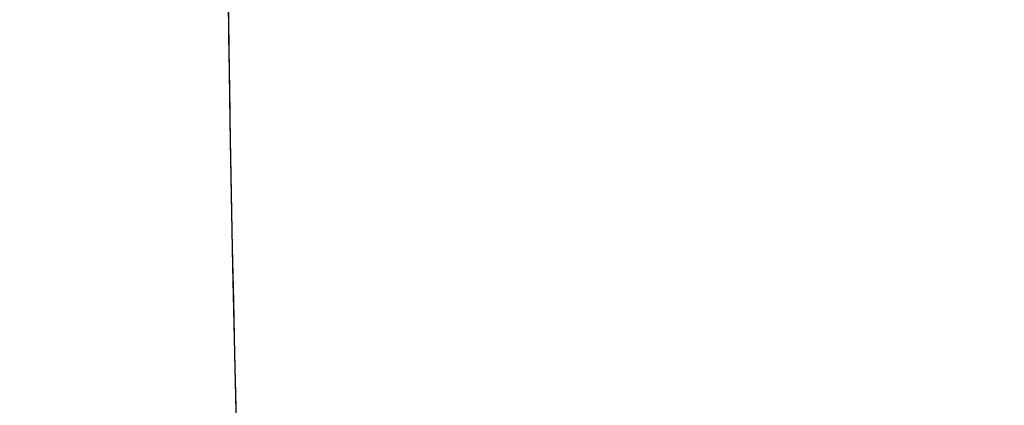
# Model space of a CAD drawing. Header units: millimetres. Extents: x -90 to 90, y -91 to 90.
# Tile 466 of 656: x -13.351 to -12.975, y -0.324 to -0.176. Entities that reach past the tile are written whole.
import ezdxf

# ---------------------------------------------------------------- set-up
doc = ezdxf.new("R2010")
doc.units = ezdxf.units.MM
doc.layers.add('Layer 01', color=7, linetype='Continuous', true_color=0x000000)

# ---------------------------------------------------------------- blocks, each defined once
blk = doc.blocks.new('PRT0036.stp')
at = {"layer": 'Layer 01', "extrusion": (0, -1, 0)}
for centre, radius, start, end in [((0, 0, -9.799999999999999), 13.27226093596, 0.7472199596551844, 180.7472199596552), ((0, 0, -7.283974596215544), 34, 0, 180), ((0, 0, -4.249999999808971), 34, 91.68538595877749, 180), ((0, 0, -0.3000000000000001), 32, 0, 180), ((0, 0, -0.3000000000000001), 22, 0, 180)]:
    blk.add_arc(centre, radius, start, end, dxfattribs=at)
at = {"layer": 'Layer 01'}
for points, knots in [([(0, 10, 33), (-2.159844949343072, 10.00000000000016, 33.00000000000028), (-4.319636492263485, 10.00000000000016, 32.78727909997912), (-8.556324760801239, 10.00000000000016, 31.94454940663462), (-10.63311672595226, 10.00000000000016, 31.31456145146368), (-14.62398981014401, 10.00000000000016, 29.66148769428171), (-16.53797224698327, 10.00000000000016, 28.63844276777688), (-20.12966313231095, 10.00000000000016, 26.23855164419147), (-21.80728276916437, 10.00000000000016, 24.86176478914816), (-24.86176478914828, 10.00000000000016, 21.80728276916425), (-26.23855164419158, 10.00000000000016, 20.12966313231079), (-28.63844276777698, 10.00000000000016, 16.53797224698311), (-29.66148769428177, 10.00000000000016, 14.62398981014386), (-31.31456145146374, 10.00000000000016, 10.6331167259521), (-31.94454940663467, 10.00000000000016, 8.556324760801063), (-32.78727909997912, 10.00000000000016, 4.319636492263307), (-33.00000000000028, 10.00000000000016, 2.159844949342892), (-33.00000000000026, 10.00000000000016, -2.159844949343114), (-32.78727909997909, 10.00000000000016, -4.319636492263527), (-31.94454940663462, 10.00000000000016, -8.556324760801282), (-31.31456145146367, 10.00000000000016, -10.63311672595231), (-29.66148769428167, 10.00000000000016, -14.62398981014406), (-28.63844276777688, 10.00000000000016, -16.53797224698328), (-26.23855164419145, 10.00000000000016, -20.12966313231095), (-24.86176478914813, 10.00000000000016, -21.80728276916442), (-21.80728276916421, 10.00000000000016, -24.86176478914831), (-20.12966313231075, 10.00000000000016, -26.23855164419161), (-16.53797224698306, 10.00000000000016, -28.638442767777), (-14.62398981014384, 10.00000000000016, -29.66148769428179), (-10.63311672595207, 10.00000000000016, -31.31456145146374), (-8.556324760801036, 10.00000000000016, -31.94454940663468), (-4.31963649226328, 10.00000000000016, -32.78727909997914), (-2.159844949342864, 10.00000000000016, -33.00000000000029), (0, 10, -33)], [-103.8389079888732, -103.8389079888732, -103.8389079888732, -103.8389079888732, -97.34897623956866, -97.34897623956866, -90.85904449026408, -90.85904449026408, -84.36911274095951, -84.36911274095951, -77.87918099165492, -77.87918099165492, -71.38924924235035, -71.38924924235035, -64.89931749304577, -64.89931749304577, -58.40938574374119, -58.40938574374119, -51.91945399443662, -51.91945399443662, -45.42952224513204, -45.42952224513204, -38.93959049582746, -38.93959049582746, -32.44965874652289, -32.44965874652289, -25.95972699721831, -25.95972699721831, -19.46979524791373, -19.46979524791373, -12.97986349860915, -12.97986349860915, -6.489931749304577, -6.489931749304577, 0, 0, 0, 0]), ([(13.2711322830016, 9.799999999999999, 0.17308460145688), (13.24856961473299, 9.799999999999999, 1.903060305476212), (12.88350035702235, 9.8, 3.627899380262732), (11.52292856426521, 9.799999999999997, 6.809431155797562), (10.52795255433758, 9.799999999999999, 8.26489264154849), (8.057374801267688, 9.8, 10.68760715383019), (6.582729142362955, 9.799999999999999, 11.65392261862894), (3.375192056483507, 9.8, 12.95200038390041), (1.64354190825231, 9.799999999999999, 13.28326034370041), (-1.816630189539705, 9.8, 13.26069719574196), (-3.543813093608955, 9.799999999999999, 12.90688281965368), (-6.734149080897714, 9.8, 11.56708569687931), (-8.196067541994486, 9.799999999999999, 10.58162143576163), (-10.634840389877, 9.8, 8.126893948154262), (-11.61075100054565, 9.799999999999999, 6.658580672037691), (-12.92971648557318, 9.8, 3.4595761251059), (-13.27226093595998, 9.799999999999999, 1.730122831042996), (-13.27226093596, 9.799999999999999)], [-41.78636551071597, -41.78636551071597, -41.78636551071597, -41.78636551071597, -36.56306982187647, -36.56306982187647, -31.33977413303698, -31.33977413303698, -26.11647844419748, -26.11647844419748, -20.89318275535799, -20.89318275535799, -15.66988706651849, -15.66988706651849, -10.44659137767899, -10.44659137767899, -5.223295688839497, -5.223295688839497, 0, 0, 0, 0]), ([(-13.71253668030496, 9.692757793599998, 1.235923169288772), (-13.55605437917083, 9.69275949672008, 2.972080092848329), (-13.06599481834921, 9.69275949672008, 4.677568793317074), (-11.48792419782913, 9.692759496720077, 7.786364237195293), (-10.40045683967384, 9.69275949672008, 9.188599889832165), (-7.782227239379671, 9.692759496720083, 11.49072711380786), (-6.252367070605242, 9.69275949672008, 12.38982552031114), (-2.967198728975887, 9.692759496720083, 13.55712366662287), (-1.213022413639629, 9.69275949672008, 13.82492123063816), (2.270794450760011, 9.692759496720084, 13.6909956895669), (3.999234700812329, 9.692759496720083, 13.28931872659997), (7.185093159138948, 9.692759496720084, 11.8732601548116), (8.641413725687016, 9.692759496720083, 10.8593664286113), (11.07517986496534, 9.692759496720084, 8.363029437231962), (12.05178691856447, 9.692759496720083, 6.881446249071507), (13.38653517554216, 9.692759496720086, 3.660675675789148), (13.74421651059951, 9.692759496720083, 1.922597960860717), (13.76694965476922, 9.692759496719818, 0.1795511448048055)], [-42.08712008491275, -42.08712008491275, -42.08712008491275, -42.08712008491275, -36.82623007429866, -36.82623007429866, -31.56534006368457, -31.56534006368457, -26.30445005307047, -26.30445005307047, -21.04356004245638, -21.04356004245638, -15.78267003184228, -15.78267003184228, -10.52178002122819, -10.52178002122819, -5.260890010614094, -5.260890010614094, 0, 0, 0, 0]), ([(13.76694965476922, 9.692759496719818, 0.1795511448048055), (13.78987793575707, 9.692759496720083, -1.578457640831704), (13.47199916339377, 9.692759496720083, -3.340284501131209), (12.2002747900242, 9.692759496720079, -6.618576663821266), (11.24688252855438, 9.692759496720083, -8.133873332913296), (8.841944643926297, 9.692759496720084, -10.69917178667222), (7.391256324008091, 9.692759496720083, -11.74825910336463), (4.20175925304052, 9.692759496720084, -13.22866135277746), (2.464087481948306, 9.692759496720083, -13.65944855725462), (-1.047573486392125, 9.692759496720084, -13.84033423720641), (-2.820310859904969, 9.692759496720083, -13.59036823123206), (-6.145034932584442, 9.692759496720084, -12.44551355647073), (-7.69583644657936, 9.692759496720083, -11.55103300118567), (-10.35162388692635, 9.692759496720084, -9.246412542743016), (-11.45566308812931, 9.692759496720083, -7.837094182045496), (-13.05749281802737, 9.692759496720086, -4.706818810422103), (-13.55471233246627, 9.692759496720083, -2.986977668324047), (-13.7125352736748, 9.692756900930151, -1.235918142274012)], [-42.45272344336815, -42.45272344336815, -42.45272344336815, -42.45272344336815, -37.14613301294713, -37.14613301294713, -31.83954258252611, -31.83954258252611, -26.53295215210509, -26.53295215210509, -21.22636172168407, -21.22636172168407, -15.91977129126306, -15.91977129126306, -10.61318086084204, -10.61318086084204, -5.306590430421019, -5.306590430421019, 0, 0, 0, 0]), ([(14.1741475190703, 9.390205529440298, 0.1848618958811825), (14.150997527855, 9.390205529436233, 1.959870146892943), (13.79056606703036, 9.390205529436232, 3.729894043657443), (12.44495686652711, 9.390205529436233, 7.015331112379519), (11.46022288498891, 9.390205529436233, 8.529660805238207), (9.003000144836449, 9.390205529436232, 11.09224100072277), (7.531321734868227, 9.390205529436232, 12.13964640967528), (4.305237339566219, 9.390205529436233, 13.62192179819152), (2.551895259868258, 9.390205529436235, 14.05630294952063), (-0.9930523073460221, 9.390205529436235, 14.25151462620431), (-2.783488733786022, 9.390205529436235, 14.01228077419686), (-6.152823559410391, 9.390205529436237, 12.89319914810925), (-7.73061081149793, 9.390205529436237, 12.01372042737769), (-10.45435276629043, 9.390205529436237, 9.73644340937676), (-11.59940922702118, 9.390205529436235, 8.3393961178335), (-13.29763032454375, 9.390205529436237, 5.221575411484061), (-13.85023491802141, 9.390205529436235, 3.501830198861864), (-14.0681448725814, 9.390205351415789, 1.74009654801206)], [-42.85333649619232, -42.85333649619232, -42.85333649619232, -42.85333649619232, -37.49666943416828, -37.49666943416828, -32.14000237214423, -32.14000237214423, -26.78333531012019, -26.78333531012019, -21.42666824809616, -21.42666824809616, -16.07000118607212, -16.07000118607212, -10.71333412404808, -10.71333412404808, -5.35666706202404, -5.35666706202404, 0, 0, 0, 0]), ([(-34, 8.267949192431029), (-34.00000000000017, 8.26794919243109, 2.225294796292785), (-33.78083301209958, 8.26794919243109, 4.450534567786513), (-32.91256605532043, 8.26794919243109, 8.815607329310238), (-32.26348755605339, 8.26794919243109, 10.95533238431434), (-30.56032065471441, 8.26794919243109, 15.06714101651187), (-29.50627436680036, 8.26794919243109, 17.03912292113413), (-27.03365926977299, 8.26794919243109, 20.73965292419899), (-25.6151516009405, 8.26794919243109, 22.46810951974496), (-22.46810951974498, 8.267949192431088, 25.61515160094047), (-20.73965292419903, 8.267949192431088, 27.03365926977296), (-17.03912292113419, 8.267949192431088, 29.50627436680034), (-15.06714101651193, 8.267949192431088, 30.56032065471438), (-10.9553323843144, 8.267949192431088, 32.26348755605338), (-8.815607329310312, 8.267949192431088, 32.91256605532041), (-4.450534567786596, 8.267949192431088, 33.78083301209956), (-2.22529479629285, 8.267949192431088, 34.00000000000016), (0, 8.26794919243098, 34)], [-53.49277078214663, -53.49277078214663, -53.49277078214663, -53.49277078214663, -46.8061744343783, -46.8061744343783, -40.11957808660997, -40.11957808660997, -33.43298173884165, -33.43298173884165, -26.74638539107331, -26.74638539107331, -20.05978904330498, -20.05978904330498, -13.37319269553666, -13.37319269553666, -6.686596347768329, -6.686596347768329, 0, 0, 0, 0]), ([(-13.59761693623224, 7.31700921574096), (-13.59761693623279, 7.317009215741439, 1.772384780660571), (-13.24673557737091, 7.31700921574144, 3.544083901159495), (-11.89566017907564, 7.31700921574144, 6.821275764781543), (-10.8959888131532, 7.31700921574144, 8.325500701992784), (-8.397810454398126, 7.31700921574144, 10.84035579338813), (-6.900269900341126, 7.317009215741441, 11.85001305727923), (-3.632139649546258, 7.31700921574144, 13.22286261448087), (-1.862814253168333, 7.31700921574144, 13.58552381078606), (1.681876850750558, 7.317009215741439, 13.60910814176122), (3.455871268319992, 7.317009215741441, 13.27002215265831), (6.741979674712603, 7.317009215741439, 11.94078072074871), (8.252822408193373, 7.317009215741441, 10.95113950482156), (10.78424290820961, 7.317009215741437, 8.46974846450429), (11.80384137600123, 7.31700921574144, 6.9789585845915), (13.19840432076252, 7.317009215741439, 3.720034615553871), (13.57282930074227, 7.31700921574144, 1.953161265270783), (13.59641310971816, 7.317009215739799, 0.180933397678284)], [-42.80704129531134, -42.80704129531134, -42.80704129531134, -42.80704129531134, -37.45616113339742, -37.45616113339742, -32.1052809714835, -32.1052809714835, -26.75440080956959, -26.75440080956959, -21.40352064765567, -21.40352064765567, -16.05264048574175, -16.05264048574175, -10.70176032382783, -10.70176032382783, -5.350880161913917, -5.350880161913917, 0, 0, 0, 0]), ([(-34, 6.3), (-34.00000000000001, 6.300000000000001, 2.225294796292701), (-33.78083301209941, 6.300000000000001, 4.450534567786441), (-32.91256605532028, 6.300000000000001, 8.815607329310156), (-32.26348755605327, 6.300000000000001, 10.95533238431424), (-30.56032065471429, 6.300000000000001, 15.06714101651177), (-29.50627436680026, 6.300000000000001, 17.039122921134), (-27.0336592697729, 6.300000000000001, 20.73965292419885), (-25.61515160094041, 6.300000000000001, 22.46810951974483), (-22.4681095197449, 6.3, 25.61515160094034), (-20.73965292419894, 6.300000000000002, 27.03365926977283), (-17.03912292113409, 6.3, 29.5062743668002), (-15.06714101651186, 6.300000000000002, 30.56032065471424), (-10.95533238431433, 6.300000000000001, 32.26348755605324), (-8.815607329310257, 6.300000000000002, 32.91256605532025), (-4.450534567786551, 6.3, 33.7808330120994), (-2.225294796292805, 6.300000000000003, 34.00000000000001), (2.22529479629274, 6.300000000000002, 34.00000000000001), (4.450534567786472, 6.300000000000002, 33.78083301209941), (8.815607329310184, 6.299999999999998, 32.91256605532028), (10.95533238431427, 6.300000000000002, 32.26348755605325), (15.06714101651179, 6.3, 30.56032065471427), (17.03912292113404, 6.300000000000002, 29.50627436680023), (20.73965292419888, 6.3, 27.03365926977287), (22.46810951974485, 6.300000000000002, 25.61515160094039), (25.61515160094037, 6.3, 22.46810951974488), (27.03365926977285, 6.300000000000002, 20.73965292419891), (29.50627436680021, 6.299999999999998, 17.03912292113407), (30.56032065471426, 6.300000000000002, 15.06714101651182), (32.26348755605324, 6.3, 10.9553323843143), (32.91256605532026, 6.300000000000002, 8.815607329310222), (33.78083301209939, 6.299999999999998, 4.450534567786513), (33.99999999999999, 6.3, 2.225294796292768), (34, 6.3)], [0, 0, 0, 0, 6.686596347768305, 6.686596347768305, 13.37319269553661, 13.37319269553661, 20.05978904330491, 20.05978904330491, 26.74638539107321, 26.74638539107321, 33.43298173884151, 33.43298173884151, 40.11957808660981, 40.11957808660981, 46.80617443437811, 46.80617443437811, 53.49277078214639, 53.49277078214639, 60.1793671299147, 60.1793671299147, 66.86596347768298, 66.86596347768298, 73.55255982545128, 73.55255982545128, 80.23915617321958, 80.23915617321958, 86.92575252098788, 86.92575252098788, 93.61234886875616, 93.61234886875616, 100.2989452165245, 100.2989452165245, 106.9855415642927, 106.9855415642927, 106.9855415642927, 106.9855415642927]), ([(-33.2, 5.5), (-33.2, 5.499999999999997, 2.172934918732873), (-32.98598988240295, 5.499999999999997, 4.345816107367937), (-32.13815273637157, 5.499999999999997, 8.608181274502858), (-31.50434667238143, 5.499999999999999, 10.69755985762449), (-29.84125428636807, 5.5, 14.71262005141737), (-28.81200908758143, 5.499999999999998, 16.6382023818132), (-26.39757316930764, 5.499999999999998, 20.25166109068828), (-25.01244215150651, 5.499999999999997, 21.93944811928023), (-21.93944811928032, 5.499999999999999, 25.01244215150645), (-20.25166109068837, 5.499999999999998, 26.39757316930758), (-16.63820238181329, 5.499999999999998, 28.81200908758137), (-14.71262005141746, 5.499999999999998, 29.84125428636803), (-10.69755985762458, 5.499999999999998, 31.50434667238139), (-8.608181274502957, 5.499999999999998, 32.13815273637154), (-4.345816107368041, 5.499999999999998, 32.98598988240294), (-2.172934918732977, 5.499999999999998, 33.2), (2.172934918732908, 5.499999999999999, 33.2), (4.345816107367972, 5.499999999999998, 32.98598988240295), (8.60818127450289, 5.499999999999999, 32.13815273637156), (10.69755985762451, 5.499999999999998, 31.50434667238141), (14.71262005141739, 5.499999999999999, 29.84125428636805), (16.63820238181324, 5.499999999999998, 28.81200908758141), (20.25166109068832, 5.499999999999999, 26.39757316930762), (21.93944811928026, 5.499999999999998, 25.01244215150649), (25.01244215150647, 5.499999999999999, 21.93944811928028), (26.3975731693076, 5.499999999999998, 20.25166109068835), (28.81200908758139, 5.499999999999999, 16.63820238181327), (29.84125428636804, 5.499999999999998, 14.71262005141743), (31.50434667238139, 5.499999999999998, 10.69755985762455), (32.13815273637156, 5.499999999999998, 8.608181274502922), (32.98598988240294, 5.499999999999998, 4.345816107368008), (33.2, 5.499999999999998, 2.172934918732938), (33.2, 5.5)], [-104.4682347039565, -104.4682347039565, -104.4682347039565, -104.4682347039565, -97.93897003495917, -97.93897003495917, -91.4097053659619, -91.4097053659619, -84.88044069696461, -84.88044069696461, -78.35117602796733, -78.35117602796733, -71.82191135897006, -71.82191135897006, -65.29264668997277, -65.29264668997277, -58.76338202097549, -58.76338202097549, -52.23411735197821, -52.23411735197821, -45.70485268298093, -45.70485268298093, -39.17558801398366, -39.17558801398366, -32.64632334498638, -32.64632334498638, -26.1170586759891, -26.1170586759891, -19.58779400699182, -19.58779400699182, -13.05852933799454, -13.05852933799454, -6.529264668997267, -6.529264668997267, 0, 0, 0, 0]), ([(34, 4.7), (34, 4.700000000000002, 2.225294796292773), (33.78083301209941, 4.700000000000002, 4.45053456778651), (32.91256605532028, 4.700000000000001, 8.81560732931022), (32.26348755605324, 4.700000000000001, 10.9553323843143), (30.56032065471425, 4.700000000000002, 15.06714101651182), (29.50627436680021, 4.699999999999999, 17.03912292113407), (27.03365926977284, 4.700000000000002, 20.73965292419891), (25.61515160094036, 4.700000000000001, 22.46810951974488), (22.46810951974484, 4.700000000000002, 25.61515160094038), (20.73965292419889, 4.700000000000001, 27.03365926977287), (17.03912292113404, 4.700000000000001, 29.50627436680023), (15.06714101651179, 4.700000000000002, 30.56032065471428), (10.95533238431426, 4.7, 32.26348755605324), (8.815607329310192, 4.700000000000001, 32.91256605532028), (4.450534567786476, 4.7, 33.78083301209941), (2.225294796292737, 4.700000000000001, 34), (-2.225294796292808, 4.7, 34), (-4.450534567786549, 4.700000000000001, 33.7808330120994), (-8.81560732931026, 4.7, 32.91256605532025), (-10.95533238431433, 4.700000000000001, 32.26348755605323), (-15.06714101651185, 4.699999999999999, 30.56032065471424), (-17.0391229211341, 4.700000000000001, 29.50627436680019), (-20.73965292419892, 4.7, 27.03365926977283), (-22.46810951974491, 4.7, 25.61515160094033), (-25.61515160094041, 4.700000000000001, 22.46810951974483), (-27.03365926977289, 4.700000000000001, 20.73965292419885), (-29.50627436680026, 4.7, 17.03912292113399), (-30.56032065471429, 4.700000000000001, 15.06714101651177), (-32.26348755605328, 4.700000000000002, 10.95533238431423), (-32.91256605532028, 4.700000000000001, 8.815607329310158), (-33.78083301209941, 4.700000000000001, 4.450534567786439), (-34.00000000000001, 4.700000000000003, 2.225294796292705), (-34, 4.7)], [0, 0, 0, 0, 6.686596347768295, 6.686596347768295, 13.37319269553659, 13.37319269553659, 20.05978904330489, 20.05978904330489, 26.74638539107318, 26.74638539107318, 33.43298173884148, 33.43298173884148, 40.11957808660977, 40.11957808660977, 46.80617443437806, 46.80617443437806, 53.49277078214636, 53.49277078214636, 60.17936712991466, 60.17936712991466, 66.86596347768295, 66.86596347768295, 73.55255982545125, 73.55255982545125, 80.23915617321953, 80.23915617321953, 86.92575252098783, 86.92575252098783, 93.61234886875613, 93.61234886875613, 100.2989452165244, 100.2989452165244, 106.9855415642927, 106.9855415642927, 106.9855415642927, 106.9855415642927]), ([(-1.000050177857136, 3.799999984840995, 35.1530785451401), (-3.259147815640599, 3.799999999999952, 35.0888117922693), (-5.511988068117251, 3.79999999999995, 34.80610212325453), (-9.921862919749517, 3.79999999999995, 33.81424838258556), (-12.07879615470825, 3.79999999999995, 33.10512710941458), (-16.21692616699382, 3.799999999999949, 31.28670745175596), (-18.19802782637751, 3.799999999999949, 30.17745086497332), (-21.91107574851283, 3.799999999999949, 27.59984632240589), (-23.64293666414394, 3.79999999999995, 26.13155761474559), (-26.79331654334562, 3.799999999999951, 22.89028060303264), (-28.2117630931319, 3.79999999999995, 21.11736680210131), (-30.6827384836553, 3.79999999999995, 17.33252193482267), (-31.73521052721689, 3.799999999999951, 15.32067786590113), (-33.43522012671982, 3.799999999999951, 11.13251151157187), (-34.08271860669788, 3.799999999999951, 8.956285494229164), (-34.94876903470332, 3.799999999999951, 4.519988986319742), (-35.16730107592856, 3.79999999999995, 2.260020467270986), (-35.1673010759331, 3.799999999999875)], [-54.32439559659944, -54.32439559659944, -54.32439559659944, -54.32439559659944, -47.53384614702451, -47.53384614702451, -40.74329669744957, -40.74329669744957, -33.95274724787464, -33.95274724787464, -27.16219779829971, -27.16219779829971, -20.37164834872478, -20.37164834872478, -13.58109889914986, -13.58109889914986, -6.79054944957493, -6.79054944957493, 0, 0, 0, 0]), ([(-34, 3.799999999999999), (-33.99999999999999, 3.799999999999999, 2.183620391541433), (-33.78898997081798, 3.8, 4.367190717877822), (-32.95273972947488, 3.799999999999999, 8.653620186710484), (-32.32751869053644, 3.8, 10.75638105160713), (-30.68596611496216, 3.8, 14.80336723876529), (-29.6696722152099, 3.8, 16.74749977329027), (-27.28356780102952, 3.8, 20.40527201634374), (-25.91381199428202, 3.8, 22.11882786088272), (-22.87146057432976, 3.800000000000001, 25.25201950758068), (-21.19893471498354, 3.800000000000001, 26.67158347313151), (-17.61292747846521, 3.800000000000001, 29.16424152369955), (-15.69952831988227, 3.800000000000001, 30.23727845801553), (-11.7025760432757, 3.800000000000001, 31.99715474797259), (-9.61911456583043, 3.800000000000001, 32.68395375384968), (-5.359136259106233, 3.800000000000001, 33.64591886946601), (-3.182717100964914, 3.800000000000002, 33.92106292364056), (-1.00002211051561, 3.79999999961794, 33.98528974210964)], [-52.48788277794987, -52.48788277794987, -52.48788277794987, -52.48788277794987, -45.92689743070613, -45.92689743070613, -39.3659120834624, -39.3659120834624, -32.80492673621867, -32.80492673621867, -26.24394138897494, -26.24394138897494, -19.6829560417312, -19.6829560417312, -13.12197069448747, -13.12197069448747, -6.560985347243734, -6.560985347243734, 0, 0, 0, 0]), ([(-19.85428280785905, 2.899999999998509, 2.22724458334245e-08), (-19.85428280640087, 2.899999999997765, 1.299459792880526), (-19.72630035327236, 2.899999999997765, 2.598887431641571), (-19.21927630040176, 2.899999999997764, 5.147869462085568), (-18.84024723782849, 2.899999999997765, 6.397360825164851), (-17.84568378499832, 2.899999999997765, 8.798449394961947), (-17.23017398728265, 2.899999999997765, 9.949987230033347), (-15.78629165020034, 2.899999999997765, 12.1109098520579), (-14.95795481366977, 2.899999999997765, 13.12024120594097), (-13.12024118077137, 2.899999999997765, 14.95795483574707), (-12.11090982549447, 2.899999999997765, 15.78629167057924), (-9.94998720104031, 2.899999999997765, 17.23017400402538), (-8.798449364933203, 2.899999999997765, 17.84568379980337), (-6.397360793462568, 2.899999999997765, 18.84024724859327), (-5.147869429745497, 2.899999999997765, 19.21927630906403), (-2.598887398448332, 2.899999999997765, 19.72630035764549), (-1.299459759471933, 2.899999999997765, 19.85428280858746), (1.299459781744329, 2.899999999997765, 19.85428280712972), (2.598887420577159, 2.899999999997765, 19.72630035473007), (5.147869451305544, 2.899999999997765, 19.21927630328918), (6.397360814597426, 2.899999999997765, 18.84024724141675), (8.79844938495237, 2.899999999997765, 17.84568378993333), (9.949987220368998, 2.899999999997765, 17.23017399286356), (12.11090984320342, 2.899999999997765, 15.78629165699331), (13.12024119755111, 2.899999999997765, 14.95795482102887), (14.95795482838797, 2.899999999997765, 13.12024118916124), (15.78629166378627, 2.899999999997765, 12.11090983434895), (17.23017399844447, 2.899999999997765, 9.949987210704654), (17.84568379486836, 2.899999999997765, 8.798449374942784), (18.84024724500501, 2.899999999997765, 6.397360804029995), (19.21927630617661, 2.899999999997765, 5.147869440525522), (19.72630035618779, 2.899999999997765, 2.598887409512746), (19.85428280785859, 2.899999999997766, 1.299459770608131), (19.85428280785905, 2.899999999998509)], [-62.47415287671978, -62.47415287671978, -62.47415287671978, -62.47415287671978, -58.56951832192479, -58.56951832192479, -54.66488376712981, -54.66488376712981, -50.76024921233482, -50.76024921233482, -46.85561465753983, -46.85561465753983, -42.95098010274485, -42.95098010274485, -39.04634554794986, -39.04634554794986, -35.14171099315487, -35.14171099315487, -31.23707643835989, -31.23707643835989, -27.3324418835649, -27.3324418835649, -23.42780732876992, -23.42780732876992, -19.52317277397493, -19.52317277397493, -15.61853821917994, -15.61853821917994, -11.71390366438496, -11.71390366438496, -7.809269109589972, -7.809269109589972, -3.904634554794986, -3.904634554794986, 0, 0, 0, 0]), ([(10.94464458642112, 0.6, 30.07016386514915), (9.74065215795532, 0.5999999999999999, 30.50838127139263), (8.514049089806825, 0.5999999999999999, 30.87313918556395), (6.018831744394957, 0.6000000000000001, 31.45498748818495), (4.757202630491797, 0.6000000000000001, 31.67031383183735), (2.210277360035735, 0.6000000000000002, 31.94929181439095), (0.931944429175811, 0.6000000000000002, 32.01204827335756), (-1.630062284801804, 0.6000000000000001, 31.98414404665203), (-2.906715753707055, 0.6, 31.89342814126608), (-5.446960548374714, 0.6000000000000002, 31.55904298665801), (-6.703575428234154, 0.6000000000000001, 31.31615927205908), (-9.185527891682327, 0.6000000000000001, 30.68010187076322), (-10.4040332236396, 0.6000000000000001, 30.28854317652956), (-12.79200122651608, 0.6000000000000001, 29.35996045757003), (-13.95487409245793, 0.6, 28.82535765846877), (-16.21451706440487, 0.6000000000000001, 27.61760325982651), (-17.30503457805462, 0.6000000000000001, 26.94764430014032), (-19.40385734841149, 0.5999999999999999, 25.47808653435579), (-20.4063371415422, 0.6, 24.68240587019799), (-22.3141572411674, 0.5999999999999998, 22.97217795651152), (-23.21418298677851, 0.5999999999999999, 22.06221800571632), (-24.9035646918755, 0.5999999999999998, 20.13591416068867), (-25.68819342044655, 0.6, 19.12476075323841), (-27.13484229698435, 0.5999999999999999, 17.0100825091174), (-27.79279052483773, 0.6, 15.91227670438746), (-28.97590279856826, 0.5999999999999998, 13.63963454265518), (-29.49770879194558, 0.6, 12.47096351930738), (-30.40027052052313, 0.5999999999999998, 10.07303954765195), (-30.77843036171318, 0.5999999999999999, 8.85030957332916), (-31.38746210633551, 0.5999999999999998, 6.361587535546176), (-31.61651557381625, 0.6, 5.10256497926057), (-31.92330311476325, 0.5999999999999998, 2.558468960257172), (-32, 0.5999999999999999, 1.281629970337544), (-32, 0.5999999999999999)], [-61.47249968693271, -61.47249968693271, -61.47249968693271, -61.47249968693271, -57.63046845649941, -57.63046845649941, -53.78843722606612, -53.78843722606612, -49.94640599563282, -49.94640599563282, -46.10437476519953, -46.10437476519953, -42.26234353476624, -42.26234353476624, -38.42031230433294, -38.42031230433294, -34.57828107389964, -34.57828107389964, -30.73624984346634, -30.73624984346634, -26.89421861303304, -26.89421861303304, -23.05218738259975, -23.05218738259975, -19.21015615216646, -19.21015615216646, -15.36812492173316, -15.36812492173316, -11.52609369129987, -11.52609369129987, -7.684062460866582, -7.684062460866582, -3.842031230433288, -3.842031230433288, 0, 0, 0, 0]), ([(-7.52444315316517, 0.6, 20.6732376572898), (-9.629203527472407, 0.5999999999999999, 19.90716753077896), (-11.6157675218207, 0.6, 18.81730120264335), (-15.16973535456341, 0.6, 16.09024577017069), (-16.73662598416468, 0.6000000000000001, 14.45345046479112), (-19.3060639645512, 0.6000000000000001, 10.78391273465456), (-20.30824027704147, 0.6, 8.751700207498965), (-21.65530555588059, 0.6000000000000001, 4.479354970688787), (-22.00000000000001, 0.6, 2.239839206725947), (-22, 0.5999999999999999)], [-26.98226273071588, -26.98226273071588, -26.98226273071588, -26.98226273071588, -20.23669704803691, -20.23669704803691, -13.49113136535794, -13.49113136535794, -6.745565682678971, -6.745565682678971, 0, 0, 0, 0]), ([(-19.7002753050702, 0.3414953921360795, 0.190001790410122), (-19.68787789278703, 0.3414953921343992, 1.475423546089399), (-19.54927202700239, 0.3414953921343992, 2.759596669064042), (-19.02492397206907, 0.3414953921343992, 5.276521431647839), (-18.63919459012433, 0.3414953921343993, 6.509211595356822), (-17.63532057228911, 0.3414953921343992, 8.876084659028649), (-17.01720045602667, 0.3414953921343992, 10.01020974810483), (-15.5721430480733, 0.3414953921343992, 12.13662932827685), (-14.74524105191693, 0.3414953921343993, 13.12887188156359), (-12.91419365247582, 0.3414953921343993, 14.93362021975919), (-11.91009297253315, 0.3414953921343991, 15.74608192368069), (-9.762991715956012, 0.3414953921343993, 17.16022736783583), (-8.620043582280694, 0.3414953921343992, 17.76187656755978), (-6.238896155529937, 0.3414953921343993, 18.73140638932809), (-5.000755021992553, 0.3414953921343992, 19.09926333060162), (-2.476508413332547, 0.3414953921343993, 19.58714672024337), (-1.190464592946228, 0.3414953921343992, 19.70716125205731), (1.380468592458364, 0.3414953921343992, 19.69476369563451), (2.665295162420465, 0.3414953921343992, 19.56235191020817), (5.184719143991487, 0.3414953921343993, 19.05014692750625), (6.419255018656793, 0.3414953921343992, 18.67036624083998), (8.790941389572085, 0.3414953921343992, 17.6779172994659), (9.92803395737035, 0.3414953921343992, 17.06527328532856), (12.0613970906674, 0.3414953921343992, 15.63048658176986), (13.05761554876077, 0.3414953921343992, 14.80837893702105), (14.87117247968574, 0.3414953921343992, 12.9860555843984), (15.68846665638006, 0.3414953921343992, 11.98588438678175), (17.11294929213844, 0.3414953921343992, 9.845627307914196), (17.72010295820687, 0.3414953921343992, 8.705593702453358), (18.70110374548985, 0.3414953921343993, 6.329149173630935), (19.07492690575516, 0.3414953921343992, 5.092796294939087), (19.57497690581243, 0.3414953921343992, 2.570931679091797), (19.70119153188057, 0.3414953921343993, 1.285481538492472), (19.70119153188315, 0.341495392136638)], [-61.80151486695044, -61.80151486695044, -61.80151486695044, -61.80151486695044, -57.93892018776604, -57.93892018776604, -54.07632550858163, -54.07632550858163, -50.21373082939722, -50.21373082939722, -46.35113615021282, -46.35113615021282, -42.48854147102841, -42.48854147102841, -38.62594679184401, -38.62594679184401, -34.7633521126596, -34.7633521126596, -30.9007574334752, -30.9007574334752, -27.0381627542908, -27.0381627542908, -23.17556807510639, -23.17556807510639, -19.31297339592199, -19.31297339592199, -15.45037871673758, -15.45037871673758, -11.58778403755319, -11.58778403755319, -7.725189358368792, -7.725189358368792, -3.862594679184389, -3.862594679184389, 0, 0, 0, 0]), ([(35.30000000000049, 1.741951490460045e-14), (35.29999999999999, 0, 2.317645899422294), (35.07379985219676, 0, 4.613746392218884), (34.16964094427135, 0, 9.15963034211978), (33.49976935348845, 0, 11.36765345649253), (31.72612564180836, 0, 15.64979686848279), (30.63836150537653, 0, 17.68470797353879), (28.06339312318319, 0, 21.53855047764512), (26.59953860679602, 0, 23.32214908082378), (23.32220014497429, 0, 26.59958967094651), (21.53851035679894, 0, 28.06333307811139), (17.68474809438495, 0, 30.63842155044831), (15.64976923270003, 0, 31.72605892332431), (11.36768109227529, 0, 33.49983607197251), (9.159616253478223, 0, 34.16957011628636), (4.613760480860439, 0, 35.07387068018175), (2.317464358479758, 0, 35.29996389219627), (-2.31746435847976, 0, 35.30003610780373), (-4.613746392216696, 0, 35.07379985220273), (-9.15963034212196, 0, 34.16964094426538), (-11.36765345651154, 0, 33.49976935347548), (-15.64979686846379, 0, 31.72612564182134), (-17.68470797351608, 0, 30.63836150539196), (-21.53855047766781, 0, 28.06339312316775), (-23.32214908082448, 0, 26.59953860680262), (-26.59958967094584, 0, 23.32220014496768), (-28.06333307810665, 0, 21.53851035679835), (-30.63842155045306, 0, 17.68474809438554), (-31.72605892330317, 0, 15.64976923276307), (-33.49983607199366, 0, 11.36768109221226), (-34.16953399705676, 0, 9.159797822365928), (-35.07390679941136, 0, 4.613578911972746), (-35.3, 0, 2.31801612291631), (-35.30000000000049, 1.72749546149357e-14)], [0, 0, 0, 0, 6.942328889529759, 6.942328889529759, 13.88465777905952, 13.88465777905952, 20.82698666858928, 20.82698666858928, 27.76931555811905, 27.76931555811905, 34.71164444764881, 34.71164444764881, 41.65397333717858, 41.65397333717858, 48.59630222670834, 48.59630222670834, 55.53863111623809, 55.53863111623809, 62.48096000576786, 62.48096000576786, 69.42328889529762, 69.42328889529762, 76.36561778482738, 76.36561778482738, 83.30794667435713, 83.30794667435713, 90.2502755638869, 90.2502755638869, 97.19260445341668, 97.19260445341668, 104.1349333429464, 104.1349333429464, 111.0772622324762, 111.0772622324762, 111.0772622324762, 111.0772622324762]), ([(-32, 0), (-32.00000000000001, 0, 2.100964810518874), (-31.79493604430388, 0, 4.18246595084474), (-30.97532190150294, 0, 8.303314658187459), (-30.36804663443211, 0, 10.30498535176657), (-28.7602434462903, 0, 14.18675431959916), (-27.77413022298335, 0, 16.03148994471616), (-25.43992496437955, 0, 19.52500496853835), (-24.11286956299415, 0, 21.14191336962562), (-21.14196443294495, 0, 24.11292062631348), (-19.52496484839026, 0, 25.43986492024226), (-16.03153006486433, 0, 27.77419026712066), (-14.18672668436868, 0, 28.76017672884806), (-10.30501298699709, 0, 30.36811335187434), (-8.303300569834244, 0, 30.97525107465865), (-4.182480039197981, 0, 31.79500687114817), (-2.100783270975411, 0, 31.99996389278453), (2.100783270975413, 0, 32.00003610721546), (4.182465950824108, 0, 31.79493604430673), (8.303314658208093, 0, 30.97532190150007), (10.30498535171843, 0, 30.36804663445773), (14.18675431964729, 0, 28.76024344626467), (16.03148994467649, 0, 27.77413022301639), (19.52500496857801, 0, 25.43992496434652), (21.14191336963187, 0, 24.11286956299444), (24.11292062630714, 0, 21.14196443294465), (25.43986492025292, 0, 19.52496484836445), (27.77419026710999, 0, 16.03153006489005), (28.76017672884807, 0, 14.18672668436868), (30.36811335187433, 0, 10.30501298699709), (30.975214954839, 0, 8.303482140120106), (31.79504299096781, 0, 4.182298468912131), (32.00000000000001, 0, 2.101335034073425), (32, 0)], [-100.6932640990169, -100.6932640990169, -100.6932640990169, -100.6932640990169, -94.39993509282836, -94.39993509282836, -88.1066060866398, -88.1066060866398, -81.81327708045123, -81.81327708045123, -75.51994807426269, -75.51994807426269, -69.22661906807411, -69.22661906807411, -62.93329006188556, -62.93329006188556, -56.63996105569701, -56.63996105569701, -50.34663204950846, -50.34663204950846, -44.0533030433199, -44.0533030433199, -37.75997403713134, -37.75997403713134, -31.46664503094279, -31.46664503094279, -25.17331602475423, -25.17331602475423, -18.87998701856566, -18.87998701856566, -12.5866580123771, -12.5866580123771, -6.293329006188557, -6.293329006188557, 0, 0, 0, 0]), ([(-22, 0), (-22.00000000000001, 0, 1.444725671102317), (-21.85909205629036, 0, 2.875388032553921), (-21.29546028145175, 0, 5.708586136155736), (-20.87804450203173, 0, 7.084806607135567), (-19.77265492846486, 0, 9.753264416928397), (-19.0947015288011, 0, 11.02177845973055), (-17.48996141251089, 0, 13.42331179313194), (-16.57755988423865, 0, 14.53518954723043), (-14.53513848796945, 0, 16.57750882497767), (-13.42335191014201, 0, 17.49002145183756), (-11.02173834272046, 0, 19.09464148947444), (-9.753292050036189, 0, 19.77272164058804), (-7.084778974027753, 0, 20.87797778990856), (-5.70841864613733, 0, 21.29556722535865), (-2.875555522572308, 0, 21.85898511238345), (-1.44417391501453, 0, 22.00003610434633), (1.44417391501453, 0, 21.99996389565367), (2.875569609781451, 0, 21.85905593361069), (5.708404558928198, 0, 21.29549640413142), (7.084806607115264, 0, 20.87804450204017), (9.753264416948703, 0, 19.77265492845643), (11.02177845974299, 0, 19.09470152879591), (13.4233117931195, 0, 17.4899614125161), (14.53518954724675, 0, 16.57755988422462), (16.57750882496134, 0, 14.53513848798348), (17.49002145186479, 0, 13.4233519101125), (19.0946414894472, 0, 11.02173834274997), (19.7727216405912, 0, 9.753292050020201), (20.87797778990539, 0, 7.084778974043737), (21.29556722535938, 0, 5.708418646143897), (21.85898511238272, 0, 2.875555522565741), (22, 0, 1.444355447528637), (22, 0)], [0, 0, 0, 0, 4.326662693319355, 4.326662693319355, 8.653325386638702, 8.653325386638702, 12.97998807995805, 12.97998807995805, 17.3066507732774, 17.3066507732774, 21.63331346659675, 21.63331346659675, 25.9599761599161, 25.9599761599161, 30.28663885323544, 30.28663885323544, 34.61330154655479, 34.61330154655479, 38.93996423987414, 38.93996423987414, 43.26662693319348, 43.26662693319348, 47.59328962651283, 47.59328962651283, 51.91995231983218, 51.91995231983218, 56.24661501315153, 56.24661501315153, 60.57327770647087, 60.57327770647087, 64.89994039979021, 64.89994039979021, 69.22660309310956, 69.22660309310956, 69.22660309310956, 69.22660309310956]), ([(-20.45281700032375, 7.401486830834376e-16, 0.1972597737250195), (-20.46500188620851, 7.151758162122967e-16, -1.066126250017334), (-20.35979221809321, 6.880793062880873e-16, -2.33061970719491), (-19.91817822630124, 6.305647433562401e-16, -4.818620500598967), (-19.58178256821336, 6.00147818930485e-16, -6.042079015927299), (-18.68930677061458, 5.370338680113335e-16, -8.406113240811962), (-18.13324414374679, 5.043380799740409e-16, -9.546642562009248), (-16.82046712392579, 4.37785919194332e-16, -11.70575982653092), (-16.06377849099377, 4.039308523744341e-16, -12.72430540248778), (-14.37565298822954, 3.362193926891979e-16, -14.6045721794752), (-13.44424924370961, 3.023643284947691e-16, -15.4662564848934), (-11.43858085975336, 2.358121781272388e-16, -17.0032877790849), (-10.3643555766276, 2.03116397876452e-16, -17.67860460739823), (-8.109823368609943, 1.400024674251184e-16, -18.81976865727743), (-6.929560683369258, 1.095855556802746e-16, -19.28559348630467), (-4.503365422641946, 5.207102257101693e-17, -19.99181400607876), (-3.257480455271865, 2.497452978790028e-17, -20.23219583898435), (-2.000057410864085, 4.57380352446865e-10, -20.35579737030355)], [-30.36605733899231, -30.36605733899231, -30.36605733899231, -30.36605733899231, -26.57030017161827, -26.57030017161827, -22.77454300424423, -22.77454300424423, -18.97878583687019, -18.97878583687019, -15.18302866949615, -15.18302866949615, -11.38727150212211, -11.38727150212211, -7.591514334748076, -7.591514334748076, -3.795757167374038, -3.795757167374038, 0, 0, 0, 0]), ([(2.000000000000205, 0, 20.3557518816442), (0.5928323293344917, 2.341813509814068e-17, 20.49400938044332), (-0.8286795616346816, 4.949777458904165e-17, 20.48582829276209), (-3.639645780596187, 1.058655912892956e-16, 20.17693854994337), (-5.029013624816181, 1.36152034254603e-16, 19.87623939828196), (-7.716146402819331, 1.996357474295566e-16, 18.99518242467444), (-9.013828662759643, 2.32831064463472e-16, 18.41485170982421), (-11.46197057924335, 3.007100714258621e-16, 16.99938531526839), (-12.61235491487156, 3.353916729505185e-16, 16.16429318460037), (-14.7165905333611, 4.047570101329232e-16, 14.27507736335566), (-15.67037707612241, 4.394386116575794e-16, 13.22101179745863), (-17.34052910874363, 5.073176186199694e-16, 10.93900913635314), (-18.056843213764, 5.405129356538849e-16, 9.71114225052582), (-19.22133708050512, 6.03996648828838e-16, 7.134148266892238), (-19.66948101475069, 6.342830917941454e-16, 5.785100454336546), (-20.27841218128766, 6.906509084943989e-16, 3.02355255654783), (-20.4391806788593, 7.167305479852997e-16, 1.611137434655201), (-20.45281700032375, 7.401486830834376e-16, 0.1972597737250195)], [-33.99537814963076, -33.99537814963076, -33.99537814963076, -33.99537814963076, -29.74595588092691, -29.74595588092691, -25.49653361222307, -25.49653361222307, -21.24711134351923, -21.24711134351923, -16.99768907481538, -16.99768907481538, -12.74826680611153, -12.74826680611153, -8.49884453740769, -8.49884453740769, -4.249422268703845, -4.249422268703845, 0, 0, 0, 0])]:
    blk.add_open_spline(points, degree=3, knots=knots, dxfattribs=at)
blk = doc.blocks.new('019_5.stp')
at = {"layer": 'Layer 01', "color": 254, "true_color": 0xcad1ee, "extrusion": (0, -1, 0)}
for centre, radius, start, end in [((0, 0, -162.9583883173), 15.93015846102, 0, 180), ((0, 0, -162.9583883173), 14.09270144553, 7.016709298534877e-15, 180), ((0, 0, -161.9583883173), 15.96507923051, 0, 180), ((0, 0, -160.9583883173), 19.35, 90, 270), ((-1.682209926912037e-12, 1.678657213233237e-12, -160.3803900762), 19.31970839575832, 89.99999999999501, 180), ((7.794953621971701e-29, 1.723629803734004e-12, -159.495549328), 18.66993389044, 4.904358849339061e-12, 179.9999999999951)]:
    blk.add_arc(centre, radius, start, end, dxfattribs=at)
at = {"layer": 'Layer 01', "color": 254, "true_color": 0xcad1ee, "extrusion": (0, 1, 0)}
for centre, radius, start, end in [((0, 0, 161.5608695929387), 14.04389901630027, 0, 180), ((0, 0, 160.9583883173), 16, 0, 180), ((0, 0, 160.66938919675), 19.33485419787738, 270, 89.99999999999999), ((-1.77635683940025e-15, 1.678845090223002e-12, 159.8408685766), 19.12712150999, 1.237105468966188e-24, 180)]:
    blk.add_arc(centre, radius, start, end, dxfattribs=at)
at = {"layer": 'Layer 01', "color": 254, "true_color": 0xcad1ee}
blk.add_open_spline([(-13.9949287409, 160.1633508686), (-13.99509658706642, 160.1633508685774, 1.831953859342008), (-13.63084168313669, 160.1633508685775, 3.663186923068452), (-12.22872490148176, 160.1633508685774, 7.048196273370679), (-11.19141469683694, 160.1633508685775, 8.600640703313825), (-8.600640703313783, 160.1633508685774, 11.19141469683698), (-7.048196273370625, 160.1633508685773, 12.22872490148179), (-3.663186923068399, 160.1633508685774, 13.63084168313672), (-1.831953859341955, 160.1633508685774, 13.99509658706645), (2.692645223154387e-28, 160.1633522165, 13.99493442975)], degree=3, knots=[0, 0, 0, 0, 5.531016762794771, 5.531016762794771, 11.06203352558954, 11.06203352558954, 16.59305028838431, 16.59305028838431, 22.12406705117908, 22.12406705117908, 22.12406705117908, 22.12406705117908], dxfattribs=at)
blk = doc.blocks.new('PRT0029.stp')
at = {"layer": 'Layer 01', "color": 254, "true_color": 0xcad1ee, "extrusion": (0, 1, 0)}
for centre, radius, start, end in [((0, 7.105427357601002e-15, 163.4583883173), 84.19405588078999, 270, 90), ((0, 0, 163.3583883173), 86.61948709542, 270, 89.99999999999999), ((0, 0, 163.3094089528), 86.44091896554, 270, 90), ((1.4210854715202e-14, 1.4210854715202e-14, 163.026705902), 86.98871596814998, 359.9999995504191, 90.00000000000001), ((0, 0, 162.8583883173), 17.25, 270, 89.99999999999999), ((0, 0, 162.2583883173), 17.25, 270, 90), ((1.915804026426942e-14, 2.117582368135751e-22, 160.9583883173), 87.09711189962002, 359.9999986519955, 180), ((0, 0, 160.9583883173), 16.25, 270, 90)]:
    blk.add_arc(centre, radius, start, end, dxfattribs=at)
at = {"layer": 'Layer 01', "color": 254, "true_color": 0xcad1ee, "extrusion": (0, -1, 0)}
for centre, radius, start, end in [((0, 0, -163.4583883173), 17.25, 90, 270), ((0, 0, -163.2147852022), 85.02352750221, 90, 270), ((0, -7.105427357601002e-15, -163.1761793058), 86.31232885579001, 90.00000000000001, 270), ((0, 0, -162.9998853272), 86.11792878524, 90, 270), ((0, 7.105427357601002e-15, -162.9820182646), 85.85610494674, 90.00000000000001, 270), ((0, 0, -162.9679404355), 85.96129086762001, 90, 270), ((0, 0, -162.2583883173), 16.25, 90.00000000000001, 270), ((0, 0, -161.99254710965), 87.04291393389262, 0, 180.0000006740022), ((0, 0, -161.6083883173), 16.25, 90, 270)]:
    blk.add_arc(centre, radius, start, end, dxfattribs=at)
at = {"layer": 'Layer 01', "color": 254, "true_color": 0xcad1ee}
blk.add_open_spline([(0, 163.2622693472, -86.88011973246), (-5.685570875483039, 163.2722688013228, -86.86912407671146), (-11.37100116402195, 163.2722688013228, -86.30915806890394), (-22.52364961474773, 163.2722688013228, -84.09075836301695), (-27.99059200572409, 163.2722688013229, -82.43237951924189), (-38.49615713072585, 163.2722688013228, -78.0808319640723), (-43.53452009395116, 163.2722688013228, -75.38777085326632), (-52.98927891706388, 163.2722688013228, -69.07030298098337), (-57.40544098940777, 163.2722688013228, -65.44605243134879), (-65.44605243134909, 163.2722688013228, -57.40544098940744), (-69.07030298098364, 163.2722688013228, -52.98927891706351), (-75.38777085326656, 163.2722688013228, -43.53452009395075), (-78.08083196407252, 163.2722688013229, -38.49615713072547), (-82.43237951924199, 163.2722688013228, -27.99059200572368), (-84.09075836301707, 163.2722688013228, -22.52364961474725), (-86.30915806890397, 163.2722688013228, -11.37100116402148), (-86.8691240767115, 163.2722688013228, -5.685570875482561), (-86.86912407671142, 163.2722688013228, 5.685570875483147), (-86.3091580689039, 163.2722688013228, 11.37100116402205), (-84.09075836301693, 163.2722688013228, 22.52364961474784), (-82.43237951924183, 163.2722688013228, 27.99059200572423), (-78.08083196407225, 163.2722688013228, 38.496157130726), (-75.38777085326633, 163.2722688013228, 43.53452009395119), (-69.07030298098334, 163.2722688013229, 52.98927891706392), (-65.44605243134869, 163.2722688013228, 57.40544098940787), (-57.40544098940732, 163.2722688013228, 65.44605243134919), (-52.98927891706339, 163.2722688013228, 69.07030298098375), (-43.53452009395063, 163.2722688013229, 75.38777085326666), (-38.49615713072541, 163.2722688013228, 78.08083196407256), (-27.99059200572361, 163.2722688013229, 82.43237951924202), (-22.5236496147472, 163.2722688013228, 84.09075836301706), (-11.37100116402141, 163.2722688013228, 86.30915806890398), (-5.685570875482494, 163.2722688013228, 86.8691240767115), (0, 163.2622693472, 86.88011973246)], degree=3, knots=[-273.3453413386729, -273.3453413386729, -273.3453413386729, -273.3453413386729, -256.2612575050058, -256.2612575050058, -239.1771736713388, -239.1771736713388, -222.0930898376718, -222.0930898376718, -205.0090060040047, -205.0090060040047, -187.9249221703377, -187.9249221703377, -170.8408383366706, -170.8408383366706, -153.7567545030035, -153.7567545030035, -136.6726706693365, -136.6726706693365, -119.5885868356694, -119.5885868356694, -102.5045030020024, -102.5045030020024, -85.42041916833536, -85.42041916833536, -68.3363353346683, -68.3363353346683, -51.25225150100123, -51.25225150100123, -34.16816766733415, -34.16816766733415, -17.08408383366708, -17.08408383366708, 0, 0, 0, 0], dxfattribs=at)
blk = doc.blocks.new('PRT0033.stp')
at = {"layer": 'Layer 01', "color": 254, "true_color": 0xcad1ee, "extrusion": (0, -1, 0)}
for centre, radius in [((2.739100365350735e-33, 0, -0.5999999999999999), 32), ((3.984145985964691e-33, 0, -0.5999999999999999), 22)]:
    blk.add_arc(centre, radius, 7.016709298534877e-15, 180, dxfattribs=at)
at = {"layer": 'Layer 01', "color": 254, "true_color": 0xcad1ee, "extrusion": (0, 1, 0)}
for centre, radius, start in [((0, 0, 0.09999999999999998), 32, 0), ((0, 0, 0.09999999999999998), 22, 0), ((0, 0, -0.4), 32, 7.016709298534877e-15), ((1.77635683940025e-15, 0, -0.4), 22, 7.016709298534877e-15)]:
    blk.add_arc(centre, radius, start, 180, dxfattribs=at)
blk = doc.blocks.new('PRT0048.stp')
at = {"layer": 'Layer 01', "color": 254, "true_color": 0xcad1ee, "extrusion": (8.300619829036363e-07, 0.9999999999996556, 7.438009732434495e-12)}
blk.add_arc((0.0002175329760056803, -1.949089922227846e-09, 268.1584339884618), 30.9642539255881, 359.9994847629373, 179.9994845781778, dxfattribs=at)
at = {"layer": 'Layer 01', "color": 254, "true_color": 0xcad1ee, "extrusion": (0, 1, 0)}
for centre, radius, start, end in [((3.024924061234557e-17, -4.998665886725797e-12, 267.6180638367), 28.21689153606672, 270.0005154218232, 89.9994845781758), ((-3.181061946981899e-15, -2.556401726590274e-11, 246.9792816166), 34.28731122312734, 359.9994845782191, 179.9999999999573), ((3.552713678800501e-15, 0, 246.6522215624), 31.50647830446, 0, 90.00000000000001), ((0, 0, 207.634938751), 42.79908687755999, 7.016709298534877e-15, 180), ((3.552713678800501e-15, 0, 206.7833119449), 40.13174142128, 7.016709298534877e-15, 180), ((3.552713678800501e-15, 0, 179.1159768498), 57.38066773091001, 7.016709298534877e-15, 180), ((0, 7.105427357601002e-15, 164.5780997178), 89.36152625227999, 270, 90), ((0, 0, 163.4083883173), 86.63919563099, 270, 89.99999999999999), ((0, -7.105427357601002e-15, 163.4060436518), 89.81931604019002, 270, 90), ((0, 0, 163.0293226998), 87.03864744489, 270, 90), ((0, 0, 163.0308302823), 86.04226261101, 270, 90), ((-7.105427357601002e-15, 7.105427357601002e-15, 163.0159786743), 85.73198073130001, 0, 90), ((0, 0, 159.9583883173), 90, 270, 90), ((0, 0, 159.9583883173), 87.1995882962, 270, 90)]:
    blk.add_arc(centre, radius, start, end, dxfattribs=at)
at = {"layer": 'Layer 01', "color": 254, "true_color": 0xcad1ee, "extrusion": (0, -1, 0)}
for centre, radius, start, end in [((7.105427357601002e-15, 0, -227.1026768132), 37.59829551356, 7.016709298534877e-15, 180), ((4.372575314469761e-45, -4.70197740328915e-38, -226.5106198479), 34.86160617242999, 7.016709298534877e-15, 180), ((0, 0, -180.4898814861), 60.00284634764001, 0, 180), ((1.4210854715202e-14, -2.003730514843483e-11, -165.2447991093), 88.29438107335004, 90.00000000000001, 179.999999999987), ((0, 0, -163.2985380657), 86.91453746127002, 90.00000000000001, 270), ((0, 0, -163.226049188), 86.28389248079, 90.00000000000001, 270), ((0, 0, -162.9981252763), 85.86439921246, 90, 270), ((0, 0, -161.49385550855), 87.11911787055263, 90, 270)]:
    blk.add_arc(centre, radius, start, end, dxfattribs=at)
at = {"layer": 'Layer 01', "color": 254, "true_color": 0xcad1ee}
for points, weights, knots in [([(-22.00990536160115, 283.8921703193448, -0.0001979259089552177), (-22.01002193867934, 283.892170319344, 12.96349433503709), (-12.82253968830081, 283.892170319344, 22.00990536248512), (0, 283.8921703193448, 22.00990536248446), (12.8224539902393, 283.892170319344, 22.00990536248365), (22.00992279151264, 283.892170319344, 12.96359195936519), (22.00990536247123, 283.8921703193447, -2.9591398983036e-05)], [1.156538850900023, 0.9379609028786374, 0.9482861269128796, 1.18751452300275, 0.9482874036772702, 0.9379610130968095, 1.156535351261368], [2.479791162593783, 2.479791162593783, 2.479791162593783, 2.479791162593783, 57.45506930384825, 57.45506930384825, 57.45506930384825, 112.4300540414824, 112.4300540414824, 112.4300540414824, 112.4300540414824]), ([(2.297841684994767e-05, 282.5072435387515, -19.32522423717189), (-11.43149554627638, 282.5072435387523, -19.32523782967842), (-19.32522423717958, 282.5072435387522, -11.20895824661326), (-19.32522423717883, 282.5072435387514), (-19.32522423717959, 282.5072435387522, 11.20895824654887), (-11.43149554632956, 282.5072435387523, 19.32523782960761), (2.297832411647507e-05, 282.5072435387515, 19.32522423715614)], [1.145196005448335, 0.9345476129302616, 0.9531035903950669, 1.20086393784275, 0.9531035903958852, 0.9345476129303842, 1.145196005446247], [4.078677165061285, 4.078677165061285, 4.078677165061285, 4.078677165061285, 54.45870331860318, 54.45870331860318, 54.45870331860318, 104.8387294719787, 104.8387294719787, 104.8387294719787, 104.8387294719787]), ([(-32.83001490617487, 257.6009036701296, 4.278722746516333e-06), (-32.83001238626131, 257.6009036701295, 19.33491692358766), (-19.12760693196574, 257.6009036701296, 32.83001490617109), (0, 257.6009036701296, 32.83001490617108), (19.12753672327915, 257.6009036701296, 32.83001490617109), (32.82993117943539, 257.6009036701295, 19.33499690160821), (32.83001490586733, 257.6009036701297, 0.0001421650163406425)], [1.156761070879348, 0.9380314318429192, 0.9481978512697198, 1.18726032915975, 0.9481985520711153, 0.9380314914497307, 1.156759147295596], [2.69584269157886, 2.69584269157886, 2.69584269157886, 2.69584269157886, 63.39250888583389, 63.39250888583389, 63.39250888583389, 124.0889971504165, 124.0889971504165, 124.0889971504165, 124.0889971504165]), ([(0.0001449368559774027, 257.1668836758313, -30.06385752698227), (-17.70572918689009, 257.1668836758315, -30.06394288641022), (-30.06385752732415, 257.1668836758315, -17.51604864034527), (-30.06385752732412, 257.1668836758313), (-30.06385752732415, 257.1668836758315, 17.51601283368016), (-17.70576997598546, 257.1668836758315, 30.06390147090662), (7.461471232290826e-05, 257.1668836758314, 30.06385752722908)], [1.156763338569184, 0.9380313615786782, 0.9481970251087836, 1.1872603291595, 0.9481974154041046, 0.9380313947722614, 1.15676226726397], [2.477284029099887, 2.477284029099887, 2.477284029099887, 2.477284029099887, 58.25765365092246, 58.25765365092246, 58.25765365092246, 114.0379322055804, 114.0379322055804, 114.0379322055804, 114.0379322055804])]:
    blk.add_rational_spline(points, weights, degree=3, knots=knots, dxfattribs=at)
blk.add_open_spline([(0, 163.3598597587, 86.42852158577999), (-5.657764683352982, 163.367973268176, 86.44427675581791), (-11.31538946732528, 163.367973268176, 85.88704935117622), (-22.41349411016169, 163.3679732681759, 83.67949908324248), (-27.85369954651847, 163.367973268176, 82.02923080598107), (-38.30788552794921, 163.367973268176, 77.69896518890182), (-43.32160757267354, 163.367973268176, 75.01907492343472), (-52.73012638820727, 163.367973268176, 68.73250363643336), (-57.12469051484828, 163.367973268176, 65.12597806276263), (-65.12597806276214, 163.367973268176, 57.12469051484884), (-68.73250363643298, 163.367973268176, 52.73012638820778), (-75.01907492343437, 163.3679732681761, 43.32160757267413), (-77.69896518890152, 163.367973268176, 38.30788552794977), (-82.02923080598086, 163.367973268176, 27.85369954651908), (-83.67949908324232, 163.367973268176, 22.41349411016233), (-85.8870493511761, 163.3679732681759, 11.31538946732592), (-86.44427675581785, 163.367973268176, 5.657764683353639), (-86.4442767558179, 163.367973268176, -5.657764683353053), (-85.88704935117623, 163.367973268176, -11.31538946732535), (-83.6794990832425, 163.367973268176, -22.41349411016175), (-82.02923080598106, 163.367973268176, -27.85369954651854), (-77.69896518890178, 163.367973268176, -38.30788552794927), (-75.01907492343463, 163.367973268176, -43.32160757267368), (-68.73250363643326, 163.367973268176, -52.73012638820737), (-65.1259780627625, 163.367973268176, -57.1246905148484), (-57.12469051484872, 163.367973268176, -65.12597806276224), (-52.73012638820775, 163.367973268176, -68.73250363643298), (-43.32160757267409, 163.367973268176, -75.01907492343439), (-38.30788552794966, 163.367973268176, -77.69896518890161), (-27.85369954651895, 163.367973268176, -82.0292308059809), (-22.41349411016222, 163.367973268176, -83.67949908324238), (-11.31538946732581, 163.367973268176, -85.8870493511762), (-5.657764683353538, 163.3679732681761, -86.44427675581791), (0, 163.3598597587, -86.42852158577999)], degree=3, knots=[0, 0, 0, 0, 17.00053244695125, 17.00053244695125, 34.00106489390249, 34.00106489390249, 51.00159734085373, 51.00159734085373, 68.00212978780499, 68.00212978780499, 85.00266223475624, 85.00266223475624, 102.0031946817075, 102.0031946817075, 119.0037271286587, 119.0037271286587, 136.00425957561, 136.00425957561, 153.0047920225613, 153.0047920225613, 170.0053244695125, 170.0053244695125, 187.0058569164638, 187.0058569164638, 204.006389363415, 204.006389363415, 221.0069218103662, 221.0069218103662, 238.0074542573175, 238.0074542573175, 255.0079867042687, 255.0079867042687, 272.00851915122, 272.00851915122, 272.00851915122, 272.00851915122], dxfattribs=at)
blk = doc.blocks.new('PRT0032.stp')
at = {"layer": 'Layer 01', "color": 254, "true_color": 0xcad1ee, "extrusion": (0, -1, 0)}
for centre, radius, start in [((0, 0, -6.25), 34, 0), ((0, 0, -5.5), 34.75, 7.016709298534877e-15), ((0, 0, -4.75), 34, 0)]:
    blk.add_arc(centre, radius, start, 180, dxfattribs=at)
at = {"layer": 'Layer 01', "color": 254, "true_color": 0xcad1ee, "extrusion": (0, 1, 0)}
blk.add_arc((0, 0, 5.5), 33.25, 7.016709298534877e-15, 180, dxfattribs=at)
blk = doc.blocks.new('Block 02')
at = {"layer": 'Layer 01', "color": 254, "true_color": 0xcad1ee, "extrusion": (0.7806246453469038, 0.625000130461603, 0)}
blk.add_arc((0, 0), 35.2, 359.9999978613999, 73.59834497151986, dxfattribs=at)
at = {"layer": 'Layer 01', "color": 254, "true_color": 0xcad1ee, "extrusion": (0, 1, 0)}
for centre, radius, start, end in [((0, 0, 7.020716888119), 34.45842765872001, 270, 90), ((1.444666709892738e-14, 4.30436594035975e-13, 3.899999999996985), 35.36380899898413, 267.1744149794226, 87.17441497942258), ((1.096409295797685e-06, 1.4210854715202e-14, 3.899999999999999), 34.4999989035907, 359.9999999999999, 88.17284506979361), ((-5.549046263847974e-05, -0.00119248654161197), 37.49880621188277, 272.6760605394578, 267.3242340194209), ((5.053086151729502e-07, 1.02380853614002e-05), 35.49998974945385, 272.8264631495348, 87.1744149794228)]:
    blk.add_arc(centre, radius, start, end, dxfattribs=at)
at = {"layer": 'Layer 01', "color": 254, "true_color": 0xcad1ee, "extrusion": (0, -1, 0)}
for centre, radius, start, end in [((0, 0, -5.086638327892), 34.5, 0, 179.9999999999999), ((-2.307043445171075e-13, -3.612998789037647e-12, -1.9625983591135), 37.39714457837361, 89.99999999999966, 267.42223959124), ((0, 0, -1.949999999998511), 35.43190449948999, 92.82558502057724, 267.271292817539)]:
    blk.add_arc(centre, radius, start, end, dxfattribs=at)
at = {"layer": 'Layer 01', "color": 254, "true_color": 0xcad1ee}
blk.add_rational_spline([(-8.954657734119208e-13, 25.67372277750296, -27.28184927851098), (-16.06738965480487, 25.67372277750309, -27.28184927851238), (-27.28184927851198, 25.67372277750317, -15.89509259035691), (-27.28184927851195, 25.67372277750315), (-27.28184927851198, 25.67372277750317, 15.89509259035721), (-16.06738965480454, 25.67372277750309, 27.28184927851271), (-7.833645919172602e-13, 25.67372277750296, 27.28184927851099)], [1.15675898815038, 0.9380307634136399, 0.9481986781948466, 1.187262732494, 0.948198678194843, 0.9380307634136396, 1.156758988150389], degree=3, knots=[2.939692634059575, 2.939692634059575, 2.939692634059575, 2.939692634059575, 69.11690888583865, 69.11690888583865, 69.11690888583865, 135.2941251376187, 135.2941251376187, 135.2941251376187, 135.2941251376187], dxfattribs=at)
blk = doc.blocks.new('PRT0045.stp')
at = {"layer": 'Layer 01', "color": 254, "true_color": 0xcad1ee}
blk.add_blockref('Block 02', (0, 0), dxfattribs=at)

msp = doc.modelspace()

# ---------------------------------------------------------------- block references
at = {"layer": 'Layer 01', "extrusion": (0, -1, 0)}
for name in ['PRT0048.stp', 'PRT0029.stp', 'PRT0045.stp', 'PRT0036.stp', 'PRT0032.stp', 'PRT0033.stp', '019_5.stp']:
    msp.add_blockref(name, (-1.959434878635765e-15, 0.4000000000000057), dxfattribs=at)

doc.saveas('drawing.dxf')
